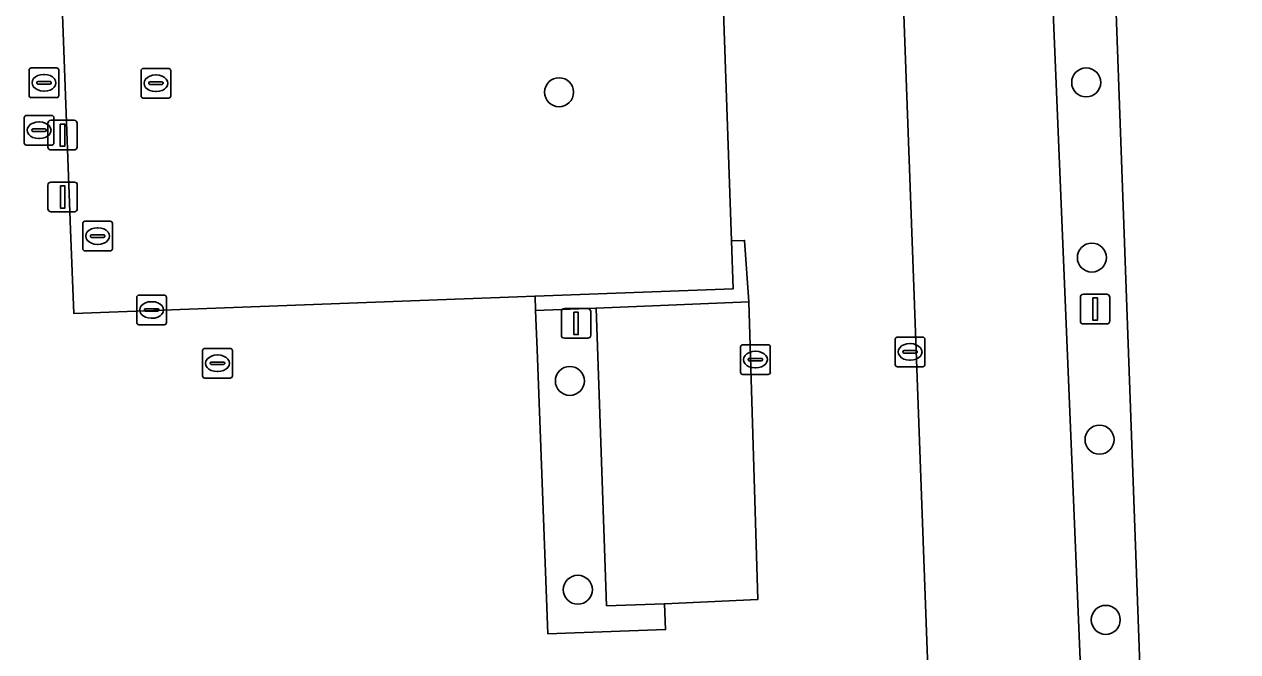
# Model space of a CAD drawing. Extents: x 160554 to 161248, y 385329 to 386506.
# Drawn here: x 160976.54 to 161017.41, y 386371.14 to 386392.28 of the extents above; entities that cross this region are included whole.
import ezdxf

# ---------------------------------------------------------------- set-up
doc = ezdxf.new("R2010")
doc.units = 0
for name, color, linetype in [('IMGEO_Boom', 7, 'Continuous'), ('IMGEO_Brandkraan', 7, 'Continuous'), ('IMGEO_Groenvoorziening', 7, 'Continuous'), ('IMGEO_Kolk', 7, 'Continuous'), ('IMGEO_Lichtmast', 7, 'Continuous'), ('IMGEO_Pand', 7, 'Continuous'), ('IMGEO_Parkeervlak_open', 7, 'Continuous'), ('IMGEO_Rijbaan_lokaal_open', 7, 'Continuous'), ('IMGEO_Rioolput', 7, 'Continuous'), ('IMGEO_Terreindeel_halfverhard', 7, 'Continuous'), ('IMGEO_Voetpad_open', 7, 'Continuous')]:
    doc.layers.add(name, color=color, linetype=linetype)

msp = doc.modelspace()

# ---------------------------------------------------------------- linework, layer by layer
at = {"layer": 'IMGEO_Boom'}
for centre in [(160994.555, 386389.986), (161012.308, 386390.317), (161012.499, 386384.415), (160994.919, 386380.259), (161012.757, 386378.281), (160995.187, 386373.225), (161012.966, 386372.209)]:
    msp.add_circle(centre, 0.489, dxfattribs=at)
at = {"layer": 'IMGEO_Brandkraan'}
for p, q in [((160980.478, 386389.863), (160980.478, 386390.715)), ((160980.553, 386390.789), (160981.405, 386390.789)), ((160980.966, 386390.569), (160980.991, 386390.569)), ((160981.479, 386390.715), (160981.479, 386389.863)), ((160980.737, 386390.283), (160980.737, 386390.295)), ((160981.175, 386390.246), (160980.777, 386390.246)), ((160980.78, 386390.332), (160981.178, 386390.332)), ((160981.221, 386390.295), (160981.221, 386390.283)), ((160981.405, 386389.789), (160980.553, 386389.789)), ((160980.989, 386390.009), (160980.964, 386390.009))]:
    msp.add_line(p, q, dxfattribs=at)
for points in [[(160980.478, 386389.863), (160980.478, 386390.715)], [(160980.553, 386390.789), (160981.405, 386390.789)], [(160981.479, 386390.715), (160981.479, 386389.863)], [(160981.405, 386389.789), (160980.553, 386389.789)]]:
    msp.add_lwpolyline(points, dxfattribs=at)
for centre, radius, start, end in [((160980.555, 386390.713), 0.0765, 91.552, 178.448), ((160980.555, 386390.713), 0.0765, 91.552, 178.448), ((160981.403, 386390.713), 0.0765, 1.552, 88.448), ((160981.403, 386390.713), 0.0765, 1.552, 88.448), ((160980.777, 386390.292), 0.0403, 85.8775, 175.7526), ((160980.774, 386390.282), 0.0366, 178.938, 274.7102), ((160981.178, 386390.289), 0.043, 264.8664, 352.4533), ((160981.182, 386390.294), 0.0386, 1.7309, 96.639), ((160980.555, 386389.865), 0.0765, 181.552, 268.448), ((160980.555, 386389.865), 0.0765, 181.552, 268.448), ((160981.403, 386389.865), 0.0765, 271.552, 358.448), ((160981.403, 386389.865), 0.0765, 271.552, 358.448)]:
    msp.add_arc(centre, radius, start, end, dxfattribs=at)
for centre, major_axis, ratio, start_param, end_param in [((160980.965, 386390.289), (-0.387, 0.002), 0.722429, 4.712389, 7.853982), ((160980.99, 386390.289), (-0.39, 0.002), 0.717154, 1.570796, 4.712389)]:
    msp.add_ellipse(centre, major_axis=major_axis, ratio=ratio, start_param=start_param, end_param=end_param, dxfattribs=at)
at = {"layer": 'IMGEO_Groenvoorziening'}
msp.add_lwpolyline([(160995.8, 386382.712), (160993.764, 386382.631), (160993.814, 386381.32), (160994.177, 386371.739), (160998.142, 386371.88), (160998.104, 386372.753), (160996.157, 386372.687)], close=True, dxfattribs=at)
at = {"layer": 'IMGEO_Kolk'}
for p, q in [((160976.707, 386389.878), (160976.707, 386390.73)), ((160976.782, 386390.804), (160977.634, 386390.804)), ((160977.195, 386390.584), (160977.22, 386390.584)), ((160977.708, 386390.73), (160977.708, 386389.878)), ((160976.966, 386390.298), (160976.966, 386390.31)), ((160977.404, 386390.261), (160977.006, 386390.261)), ((160977.009, 386390.347), (160977.407, 386390.347)), ((160977.218, 386390.024), (160977.193, 386390.024)), ((160977.45, 386390.31), (160977.45, 386390.298)), ((160977.634, 386389.804), (160976.782, 386389.804)), ((160976.619, 386389.206), (160977.471, 386389.206)), ((160976.544, 386388.28), (160976.544, 386389.132)), ((160977.032, 386388.986), (160977.057, 386388.986)), ((160977.545, 386389.132), (160977.545, 386388.28)), ((160976.803, 386388.7), (160976.803, 386388.712)), ((160977.241, 386388.663), (160976.843, 386388.663)), ((160976.846, 386388.749), (160977.244, 386388.749)), ((160977.055, 386388.426), (160977.03, 386388.426)), ((160977.287, 386388.712), (160977.287, 386388.7)), ((160977.471, 386388.206), (160976.619, 386388.206)), ((161000.744, 386381.478), (161001.596, 386381.478)), ((161005.877, 386380.812), (161005.877, 386381.664)), ((161005.952, 386381.738), (161006.804, 386381.738)), ((161006.365, 386381.518), (161006.39, 386381.518)), ((161006.878, 386381.664), (161006.878, 386380.812)), ((160982.551, 386380.428), (160982.551, 386381.28)), ((160982.626, 386381.354), (160983.478, 386381.354)), ((160983.039, 386381.134), (160983.064, 386381.134)), ((160983.552, 386381.28), (160983.552, 386380.428)), ((161000.669, 386380.552), (161000.669, 386381.404)), ((161000.971, 386381.021), (161001.369, 386381.021)), ((161001.157, 386381.258), (161001.182, 386381.258)), ((161001.67, 386381.404), (161001.67, 386380.552)), ((161006.136, 386381.232), (161006.136, 386381.244)), ((161006.574, 386381.195), (161006.176, 386381.195)), ((161006.179, 386381.281), (161006.577, 386381.281)), ((161006.62, 386381.244), (161006.62, 386381.232)), ((160982.81, 386380.848), (160982.81, 386380.86)), ((160983.248, 386380.811), (160982.85, 386380.811)), ((160982.853, 386380.897), (160983.251, 386380.897)), ((160983.294, 386380.86), (160983.294, 386380.848)), ((161000.928, 386380.972), (161000.928, 386380.984)), ((161001.366, 386380.935), (161000.968, 386380.935)), ((161001.18, 386380.698), (161001.155, 386380.698)), ((161001.412, 386380.984), (161001.412, 386380.972)), ((161006.804, 386380.738), (161005.952, 386380.738)), ((161006.388, 386380.958), (161006.363, 386380.958)), ((160983.478, 386380.354), (160982.626, 386380.354)), ((160983.062, 386380.574), (160983.037, 386380.574)), ((161001.596, 386380.478), (161000.744, 386380.478))]:
    msp.add_line(p, q, dxfattribs=at)
for points in [[(160976.707, 386389.878), (160976.707, 386390.73)], [(160976.782, 386390.804), (160977.634, 386390.804)], [(160977.708, 386390.73), (160977.708, 386389.878)], [(160977.634, 386389.804), (160976.782, 386389.804)], [(160976.619, 386389.206), (160977.471, 386389.206)], [(160976.544, 386388.28), (160976.544, 386389.132)], [(160977.545, 386389.132), (160977.545, 386388.28)], [(160977.471, 386388.206), (160976.619, 386388.206)], [(161000.744, 386381.478), (161001.596, 386381.478)], [(161005.877, 386380.812), (161005.877, 386381.664)], [(161005.952, 386381.738), (161006.804, 386381.738)], [(161006.878, 386381.664), (161006.878, 386380.812)], [(160982.551, 386380.428), (160982.551, 386381.28)], [(160982.626, 386381.354), (160983.478, 386381.354)], [(160983.552, 386381.28), (160983.552, 386380.428)], [(161000.669, 386380.552), (161000.669, 386381.404)], [(161001.67, 386381.404), (161001.67, 386380.552)], [(161006.804, 386380.738), (161005.952, 386380.738)], [(160983.478, 386380.354), (160982.626, 386380.354)], [(161001.596, 386380.478), (161000.744, 386380.478)]]:
    msp.add_lwpolyline(points, dxfattribs=at)
for centre, radius, start, end in [((160976.784, 386390.728), 0.0765, 91.552, 178.448), ((160976.784, 386390.728), 0.0765, 91.552, 178.448), ((160977.632, 386390.728), 0.0765, 1.552, 88.448), ((160977.632, 386390.728), 0.0765, 1.552, 88.448), ((160977.006, 386390.307), 0.0403, 85.8775, 175.7526), ((160977.003, 386390.297), 0.0366, 178.938, 274.7102), ((160977.407, 386390.304), 0.043, 264.8664, 352.4533), ((160977.411, 386390.309), 0.0386, 1.7309, 96.639), ((160976.784, 386389.88), 0.0765, 181.552, 268.448), ((160976.784, 386389.88), 0.0765, 181.552, 268.448), ((160977.632, 386389.88), 0.0765, 271.552, 358.448), ((160977.632, 386389.88), 0.0765, 271.552, 358.448), ((160976.621, 386389.13), 0.0765, 91.552, 178.448), ((160976.621, 386389.13), 0.0765, 91.552, 178.448), ((160977.469, 386389.13), 0.0765, 1.552, 88.448), ((160977.469, 386389.13), 0.0765, 1.552, 88.448), ((160976.843, 386388.709), 0.0403, 85.8775, 175.7526), ((160976.84, 386388.699), 0.0366, 178.938, 274.7102), ((160977.244, 386388.706), 0.043, 264.8664, 352.4533), ((160977.248, 386388.711), 0.0386, 1.7309, 96.639), ((160976.621, 386388.282), 0.0765, 181.552, 268.448), ((160976.621, 386388.282), 0.0765, 181.552, 268.448), ((160977.469, 386388.282), 0.0765, 271.552, 358.448), ((160977.469, 386388.282), 0.0765, 271.552, 358.448), ((161000.746, 386381.402), 0.0765, 91.552, 178.448), ((161000.746, 386381.402), 0.0765, 91.552, 178.448), ((161001.594, 386381.402), 0.0765, 1.552, 88.448), ((161001.594, 386381.402), 0.0765, 1.552, 88.448), ((161005.954, 386381.662), 0.0765, 91.552, 178.448), ((161005.954, 386381.662), 0.0765, 91.552, 178.448), ((161006.802, 386381.662), 0.0765, 1.552, 88.448), ((161006.802, 386381.662), 0.0765, 1.552, 88.448), ((160982.628, 386381.278), 0.0765, 91.552, 178.448), ((160982.628, 386381.278), 0.0765, 91.552, 178.448), ((160983.476, 386381.278), 0.0765, 1.552, 88.448), ((160983.476, 386381.278), 0.0765, 1.552, 88.448), ((161000.968, 386380.981), 0.0403, 85.8775, 175.7526), ((161001.373, 386380.983), 0.0386, 1.7309, 96.639), ((161006.176, 386381.241), 0.0403, 85.8775, 175.7526), ((161006.173, 386381.231), 0.0366, 178.938, 274.7102), ((161006.577, 386381.238), 0.043, 264.8664, 352.4533), ((161006.581, 386381.243), 0.0386, 1.7309, 96.639), ((160982.85, 386380.857), 0.0403, 85.8775, 175.7526), ((160982.847, 386380.847), 0.0366, 178.938, 274.7102), ((160983.251, 386380.854), 0.043, 264.8664, 352.4533), ((160983.255, 386380.859), 0.0386, 1.7309, 96.639), ((161000.965, 386380.971), 0.0366, 178.938, 274.7102), ((161001.369, 386380.978), 0.043, 264.8664, 352.4533), ((161005.954, 386380.814), 0.0765, 181.552, 268.448), ((161005.954, 386380.814), 0.0765, 181.552, 268.448), ((161006.802, 386380.814), 0.0765, 271.552, 358.448), ((161006.802, 386380.814), 0.0765, 271.552, 358.448), ((160982.628, 386380.43), 0.0765, 181.552, 268.448), ((160982.628, 386380.43), 0.0765, 181.552, 268.448), ((160983.476, 386380.43), 0.0765, 271.552, 358.448), ((160983.476, 386380.43), 0.0765, 271.552, 358.448), ((161000.746, 386380.554), 0.0765, 181.552, 268.448), ((161000.746, 386380.554), 0.0765, 181.552, 268.448), ((161001.594, 386380.554), 0.0765, 271.552, 358.448), ((161001.594, 386380.554), 0.0765, 271.552, 358.448)]:
    msp.add_arc(centre, radius, start, end, dxfattribs=at)
for centre, major_axis, ratio, start_param, end_param in [((160977.194, 386390.304), (-0.387, 0.002), 0.722429, 4.712389, 7.853982), ((160977.219, 386390.304), (-0.39, 0.002), 0.717154, 1.570796, 4.712389), ((160977.031, 386388.706), (-0.387, 0.002), 0.722429, 4.712389, 7.853982), ((160977.056, 386388.706), (-0.39, 0.002), 0.717154, 1.570796, 4.712389), ((161006.364, 386381.238), (-0.387, 0.002), 0.722429, 4.712389, 7.853982), ((161006.389, 386381.238), (-0.39, 0.002), 0.717154, 1.570796, 4.712389), ((160983.038, 386380.854), (-0.387, 0.002), 0.722429, 4.712389, 7.853982), ((160983.063, 386380.854), (-0.39, 0.002), 0.717154, 1.570796, 4.712389), ((161001.156, 386380.978), (-0.387, 0.002), 0.722429, 4.712389, 7.853982), ((161001.181, 386380.978), (-0.39, 0.002), 0.717154, 1.570796, 4.712389)]:
    msp.add_ellipse(centre, major_axis=major_axis, ratio=ratio, start_param=start_param, end_param=end_param, dxfattribs=at)
at = {"layer": 'IMGEO_Lichtmast'}
for p, q in [((160977.337, 386388.141), (160977.337, 386388.941)), ((160977.337, 386388.941), (160977.337, 386388.141)), ((160977.437, 386389.041), (160978.227, 386389.041)), ((160978.227, 386389.041), (160977.437, 386389.041)), ((160978.327, 386388.941), (160978.327, 386388.141)), ((160978.327, 386388.141), (160978.327, 386388.941)), ((160978.227, 386388.041), (160977.437, 386388.041)), ((160977.437, 386388.041), (160978.227, 386388.041)), ((160977.341, 386386.058), (160977.341, 386386.858)), ((160977.341, 386386.858), (160977.341, 386386.058)), ((160977.441, 386386.958), (160978.231, 386386.958)), ((160978.231, 386386.958), (160977.441, 386386.958)), ((160978.331, 386386.858), (160978.331, 386386.058)), ((160978.331, 386386.058), (160978.331, 386386.858)), ((160978.231, 386385.958), (160977.441, 386385.958)), ((160977.441, 386385.958), (160978.231, 386385.958)), ((161012.113, 386382.279), (161012.113, 386383.079)), ((161012.113, 386383.079), (161012.113, 386382.279)), ((161012.213, 386383.179), (161013.003, 386383.179)), ((161013.003, 386383.179), (161012.213, 386383.179)), ((161013.103, 386383.079), (161013.103, 386382.279)), ((161013.103, 386382.279), (161013.103, 386383.079)), ((160994.733, 386382.699), (160995.523, 386382.699)), ((160995.523, 386382.699), (160994.733, 386382.699)), ((160994.633, 386381.799), (160994.633, 386382.599)), ((160994.633, 386382.599), (160994.633, 386381.799)), ((160995.623, 386382.599), (160995.623, 386381.799)), ((160995.623, 386381.799), (160995.623, 386382.599)), ((161013.003, 386382.179), (161012.213, 386382.179)), ((161012.213, 386382.179), (161013.003, 386382.179)), ((160995.523, 386381.699), (160994.733, 386381.699)), ((160994.733, 386381.699), (160995.523, 386381.699))]:
    msp.add_line(p, q, dxfattribs=at)
for points in [[(160977.757, 386388.916), (160977.907, 386388.916), (160977.907, 386388.166), (160977.757, 386388.166), (160977.757, 386388.916)], [(160977.761, 386386.833), (160977.911, 386386.833), (160977.911, 386386.083), (160977.761, 386386.083), (160977.761, 386386.833)], [(161012.533, 386383.054), (161012.683, 386383.054), (161012.683, 386382.304), (161012.533, 386382.304), (161012.533, 386383.054)], [(160995.053, 386382.574), (160995.203, 386382.574), (160995.203, 386381.824), (160995.053, 386381.824), (160995.053, 386382.574)]]:
    msp.add_lwpolyline(points, dxfattribs=at)
for centre, start, end in [((160977.437, 386388.941), 90, 180), ((160977.437, 386388.941), 90, 180), ((160978.227, 386388.941), 0, 90), ((160978.227, 386388.941), 360, 90), ((160977.437, 386388.141), 180, 270), ((160977.437, 386388.141), 180, 270), ((160978.227, 386388.141), 270, 0), ((160978.227, 386388.141), 270, 0), ((160977.441, 386386.858), 90, 180), ((160977.441, 386386.858), 90, 180), ((160978.231, 386386.858), 0, 90), ((160978.231, 386386.858), 360, 90), ((160977.441, 386386.058), 180, 270), ((160977.441, 386386.058), 180, 270), ((160978.231, 386386.058), 270, 0), ((160978.231, 386386.058), 270, 0), ((161012.213, 386383.079), 90, 180), ((161012.213, 386383.079), 90, 180), ((161013.003, 386383.079), 0, 90), ((161013.003, 386383.079), 360, 90), ((160994.733, 386382.599), 90, 180), ((160994.733, 386382.599), 90, 180), ((160995.523, 386382.599), 0, 90), ((160995.523, 386382.599), 360, 90), ((161012.213, 386382.279), 180, 270), ((161012.213, 386382.279), 180, 270), ((161013.003, 386382.279), 270, 0), ((161013.003, 386382.279), 270, 0), ((160994.733, 386381.799), 180, 270), ((160994.733, 386381.799), 180, 270), ((160995.523, 386381.799), 270, 0), ((160995.523, 386381.799), 270, 0)]:
    msp.add_arc(centre, 0.1, start, end, dxfattribs=at)
at = {"layer": 'IMGEO_Pand'}
msp.add_lwpolyline([(160999.332, 386414.581), (160977.045, 386413.75), (160978.104, 386385.355), (160978.209, 386382.536), (160993.746, 386383.116), (161000.424, 386383.365), (161000.368, 386384.977)], close=True, dxfattribs=at)
at = {"layer": 'IMGEO_Parkeervlak_open'}
for points in [[(161015.374, 386333.518), (161020.441, 386333.765), (161017.623, 386410.458), (161012.672, 386410.307), (161014.73, 386353.66)], [(161010.464, 386410.235), (161005.523, 386410.051), (161008.345, 386333.276), (161013.331, 386333.507), (161012.184, 386368.977)], [(161000.949, 386382.928), (160995.8, 386382.712), (160996.157, 386372.687), (160998.104, 386372.753), (161001.248, 386372.895)]]:
    msp.add_lwpolyline(points, close=True, dxfattribs=at)
at = {"layer": 'IMGEO_Rijbaan_lokaal_open'}
for points in [[(160993.814, 386381.32), (160993.764, 386382.631), (160993.746, 386383.116), (160978.209, 386382.536), (160978.104, 386385.355), (160977.045, 386413.75), (160999.332, 386414.581), (161000.368, 386384.977), (161000.802, 386384.994), (161000.949, 386382.928), (161001.248, 386372.895), (160998.104, 386372.753), (160998.142, 386371.88), (160994.177, 386371.739)], [(161005.523, 386410.051), (161010.464, 386410.235), (161012.672, 386410.307), (161017.623, 386410.458), (161020.441, 386333.765), (161015.374, 386333.518), (161013.331, 386333.507), (161008.345, 386333.276)]]:
    msp.add_lwpolyline(points, close=True, dxfattribs=at)
at = {"layer": 'IMGEO_Rioolput'}
for p, q in [((160978.514, 386384.713), (160978.514, 386385.565)), ((160978.589, 386385.639), (160979.441, 386385.639)), ((160979.515, 386385.565), (160979.515, 386384.713)), ((160978.773, 386385.133), (160978.773, 386385.145)), ((160978.816, 386385.182), (160979.214, 386385.182)), ((160979.002, 386385.419), (160979.027, 386385.419)), ((160979.257, 386385.145), (160979.257, 386385.133)), ((160979.211, 386385.096), (160978.813, 386385.096)), ((160979.025, 386384.859), (160979, 386384.859)), ((160979.441, 386384.639), (160978.589, 386384.639)), ((160980.333, 386382.224), (160980.333, 386383.076)), ((160980.408, 386383.15), (160981.26, 386383.15)), ((160981.334, 386383.076), (160981.334, 386382.224)), ((160980.592, 386382.644), (160980.592, 386382.656)), ((160980.635, 386382.693), (160981.033, 386382.693)), ((160980.821, 386382.93), (160980.846, 386382.93)), ((160981.076, 386382.656), (160981.076, 386382.644)), ((160981.03, 386382.607), (160980.632, 386382.607)), ((160980.844, 386382.37), (160980.819, 386382.37)), ((160981.26, 386382.15), (160980.408, 386382.15))]:
    msp.add_line(p, q, dxfattribs=at)
for points in [[(160978.514, 386384.713), (160978.514, 386385.565)], [(160978.589, 386385.639), (160979.441, 386385.639)], [(160979.515, 386385.565), (160979.515, 386384.713)], [(160979.441, 386384.639), (160978.589, 386384.639)], [(160980.333, 386382.224), (160980.333, 386383.076)], [(160980.408, 386383.15), (160981.26, 386383.15)], [(160981.334, 386383.076), (160981.334, 386382.224)], [(160981.26, 386382.15), (160980.408, 386382.15)]]:
    msp.add_lwpolyline(points, dxfattribs=at)
for centre, radius, start, end in [((160978.591, 386385.563), 0.0765, 91.552, 178.448), ((160978.591, 386385.563), 0.0765, 91.552, 178.448), ((160979.439, 386385.563), 0.0765, 1.552, 88.448), ((160979.439, 386385.563), 0.0765, 1.552, 88.448), ((160978.813, 386385.142), 0.0403, 85.8775, 175.7526), ((160978.81, 386385.132), 0.0366, 178.938, 274.7102), ((160979.214, 386385.139), 0.043, 264.8664, 352.4533), ((160979.218, 386385.144), 0.0386, 1.7309, 96.639), ((160978.591, 386384.715), 0.0765, 181.552, 268.448), ((160978.591, 386384.715), 0.0765, 181.552, 268.448), ((160979.439, 386384.715), 0.0765, 271.552, 358.448), ((160979.439, 386384.715), 0.0765, 271.552, 358.448), ((160980.41, 386383.074), 0.0765, 91.552, 178.448), ((160980.41, 386383.074), 0.0765, 91.552, 178.448), ((160981.258, 386383.074), 0.0765, 1.552, 88.448), ((160981.258, 386383.074), 0.0765, 1.552, 88.448), ((160980.632, 386382.653), 0.0403, 85.8775, 175.7526), ((160981.037, 386382.655), 0.0386, 1.7309, 96.639), ((160980.629, 386382.643), 0.0366, 178.938, 274.7102), ((160981.033, 386382.65), 0.043, 264.8664, 352.4533), ((160980.41, 386382.226), 0.0765, 181.552, 268.448), ((160980.41, 386382.226), 0.0765, 181.552, 268.448), ((160981.258, 386382.226), 0.0765, 271.552, 358.448), ((160981.258, 386382.226), 0.0765, 271.552, 358.448)]:
    msp.add_arc(centre, radius, start, end, dxfattribs=at)
for centre, major_axis, ratio, start_param, end_param in [((160979.001, 386385.139), (-0.387, 0.002), 0.722429, 4.712389, 7.853982), ((160979.026, 386385.139), (-0.39, 0.002), 0.717154, 1.570796, 4.712389), ((160980.82, 386382.65), (-0.387, 0.002), 0.722429, 4.712389, 7.853982), ((160980.845, 386382.65), (-0.39, 0.002), 0.717154, 1.570796, 4.712389)]:
    msp.add_ellipse(centre, major_axis=major_axis, ratio=ratio, start_param=start_param, end_param=end_param, dxfattribs=at)
at = {"layer": 'IMGEO_Terreindeel_halfverhard'}
msp.add_lwpolyline([(161012.672, 386410.307), (161010.464, 386410.235), (161012.184, 386368.977), (161013.331, 386333.507), (161015.374, 386333.518), (161014.73, 386353.66)], close=True, dxfattribs=at)
at = {"layer": 'IMGEO_Voetpad_open'}
msp.add_lwpolyline([(161000.802, 386384.994), (161000.368, 386384.977), (161000.424, 386383.365), (160993.746, 386383.116), (160993.764, 386382.631), (160995.8, 386382.712), (161000.949, 386382.928)], close=True, dxfattribs=at)

doc.saveas('drawing.dxf')
